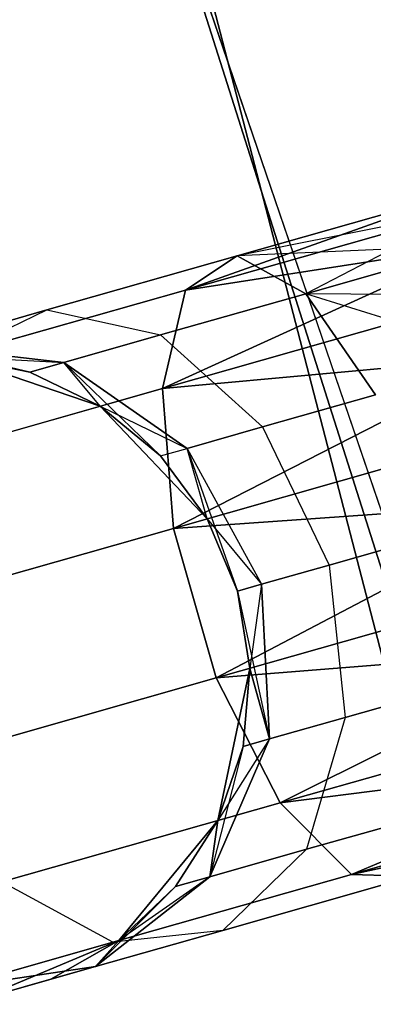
# Model space of a CAD drawing. Extents: x -91 to 91, y -91 to 262.
# Tile 421 of 480: x 58.44 to 59.53, y 15.53 to 18.56. Entities that reach past the tile are written whole.
import ezdxf

# ---------------------------------------------------------------- set-up
doc = ezdxf.new("R2010")
doc.units = 0
doc.header["$LTSCALE"] = 25.4
doc.layers.get('0').update_dxf_attribs({"linetype": 'CONTINUOUS'})

# ---------------------------------------------------------------- blocks, each defined once
blk = doc.blocks.new('ETE0_STL_1')
at = {"color": 0}
for p, q in [((59.8479, 16.1935, 159.5), (57.2222, 23.8667, 159.5)), ((57.2222, 23.8667, 169), (59.8479, 16.1935, 169)), ((57.2222, 23.8667, 169), (59.8479, 16.1935, 169)), ((59.8479, 16.1935, 159.5), (57.2222, 23.8667, 159.5)), ((57.7321, 22.6053, 330.5076), (60.1888, 14.8764, 330.5076)), ((60.1888, 14.8764, 321.0076), (57.7321, 22.6053, 321.0076)), ((60.1888, 14.8764, 321.0076), (57.7321, 22.6053, 321.0076)), ((57.7321, 22.6053, 330.5076), (60.1888, 14.8764, 330.5076)), ((60.8559, 11.5916, 327.5076), (58.8222, 19.4357, 327.5076)), ((58.8222, 19.4357, 328.5076), (60.8559, 11.5916, 328.5076)), ((60.8559, 11.5916, 327.5076), (58.8222, 19.4357, 327.5076)), ((58.8222, 19.4357, 328.5076), (60.8559, 11.5916, 328.5076)), ((58.9527, 17.7272, 319.8322), (59.8037, 18.0289, 319.8871)), ((58.9527, 17.7272, 319.8322), (59.8037, 18.0289, 319.8871)), ((59.8037, 18.0289, 170.1281), (58.9527, 17.7272, 170.183)), ((59.8037, 18.0289, 170.1281), (58.9527, 17.7272, 170.183)), ((59.1118, 17.8324, 320.2712), (59.8037, 18.0289, 319.8871)), ((59.1118, 17.8324, 320.2712), (59.8037, 18.0289, 320.1281)), ((59.1118, 17.8324, 320.2712), (59.8037, 18.0289, 319.8871)), ((59.1118, 17.8324, 320.2712), (59.8037, 18.0289, 320.1281)), ((59.8037, 18.0289, 169.8871), (59.1118, 17.8324, 169.744)), ((59.8037, 18.0289, 170.1281), (59.1118, 17.8324, 169.744)), ((59.8037, 18.0289, 170.1281), (59.1118, 17.8324, 169.744)), ((59.8037, 18.0289, 169.8871), (59.1118, 17.8324, 169.744)), ((58.9527, 17.7272, 319.8322), (59.8195, 17.9734, 319.653)), ((58.9527, 17.7272, 319.8322), (59.8195, 17.9734, 319.653)), ((59.8195, 17.9734, 170.3622), (58.9527, 17.7272, 170.183)), ((59.8195, 17.9734, 170.3622), (58.9527, 17.7272, 170.183)), ((59.8195, 17.9734, 320.3622), (59.1118, 17.8324, 320.2712)), ((59.8195, 17.9734, 320.3622), (59.1118, 17.8324, 320.2712)), ((59.8195, 17.9734, 169.653), (59.1118, 17.8324, 169.744)), ((59.8195, 17.9734, 169.653), (59.1118, 17.8324, 169.744)), ((59.8195, 17.9734, 169.653), (59.3229, 17.7159, 169.3306)), ((59.8195, 17.9734, 169.653), (59.3229, 17.7159, 169.3306)), ((58.8819, 17.4245, 319.4683), (59.8501, 17.8656, 319.4395)), ((58.8819, 17.4245, 319.4683), (59.8501, 17.8656, 319.4395)), ((59.8501, 17.8656, 170.5757), (58.8819, 17.4245, 170.5469)), ((59.8501, 17.8656, 170.5757), (58.8819, 17.4245, 170.5469)), ((58.9527, 17.7272, 319.8322), (59.8501, 17.8656, 319.4395)), ((58.9527, 17.7272, 319.8322), (59.8501, 17.8656, 319.4395)), ((59.8501, 17.8656, 170.5757), (58.9527, 17.7272, 170.183)), ((59.8501, 17.8656, 170.5757), (58.9527, 17.7272, 170.183)), ((59.8501, 17.8656, 320.5757), (59.1118, 17.8324, 320.2712)), ((59.8501, 17.8656, 320.5757), (59.1118, 17.8324, 320.2712)), ((59.3229, 17.7159, 320.6847), (59.8501, 17.8656, 320.5757)), ((59.3229, 17.7159, 320.6847), (59.8501, 17.8656, 320.5757)), ((59.8501, 17.8656, 169.4395), (59.3229, 17.7159, 169.3306)), ((59.8501, 17.8656, 169.4395), (59.3229, 17.7159, 169.3306)), ((58.5253, 17.6659, 320.6786), (59.1118, 17.8324, 320.2712)), ((58.5253, 17.6659, 320.6786), (59.1118, 17.8324, 320.2712)), ((59.1118, 17.8324, 169.744), (58.5253, 17.6659, 169.3366)), ((59.1118, 17.8324, 169.744), (58.5253, 17.6659, 169.3366)), ((58.9527, 17.7272, 319.8322), (59.1118, 17.8324, 320.2712)), ((58.9527, 17.7272, 319.8322), (59.1118, 17.8324, 320.2712)), ((59.1118, 17.8324, 169.744), (58.9527, 17.7272, 170.183)), ((59.1118, 17.8324, 169.744), (58.9527, 17.7272, 170.183)), ((59.1118, 17.8324, 320.2712), (59.3229, 17.7159, 320.6847)), ((59.1118, 17.8324, 320.2712), (59.3229, 17.7159, 320.6847)), ((59.3229, 17.7159, 169.3306), (59.1118, 17.8324, 169.744)), ((59.3229, 17.7159, 169.3306), (59.1118, 17.8324, 169.744)), ((58.2178, 17.5186, 320.3427), (58.9527, 17.7272, 319.8322)), ((58.2178, 17.5186, 320.3427), (58.9527, 17.7272, 319.8322)), ((58.9527, 17.7272, 170.183), (58.2178, 17.5186, 169.6726)), ((58.9527, 17.7272, 170.183), (58.2178, 17.5186, 169.6726)), ((58.876, 17.589, 320.9951), (59.3229, 17.7159, 320.6847)), ((58.876, 17.589, 320.9951), (59.3229, 17.7159, 320.6847)), ((59.3229, 17.7159, 169.3306), (58.876, 17.589, 169.0201)), ((59.3229, 17.7159, 169.3306), (58.876, 17.589, 169.0201)), ((58.8819, 17.4245, 319.4683), (58.9527, 17.7272, 319.8322)), ((58.8819, 17.4245, 319.4683), (58.9527, 17.7272, 319.8322)), ((58.9527, 17.7272, 170.183), (58.8819, 17.4245, 170.5469)), ((58.9527, 17.7272, 170.183), (58.8819, 17.4245, 170.5469)), ((58.8819, 17.4245, 319.4683), (59.8937, 17.7118, 319.2591)), ((58.8819, 17.4245, 319.4683), (59.8937, 17.7118, 319.2591)), ((59.8937, 17.7118, 170.7561), (58.8819, 17.4245, 170.5469)), ((59.8937, 17.7118, 170.7561), (58.8819, 17.4245, 170.5469)), ((59.5376, 17.4044, 320.9779), (59.3229, 17.7159, 320.6847)), ((59.9479, 17.5209, 320.8931), (59.3229, 17.7159, 320.6847)), ((59.5376, 17.4044, 320.9779), (59.3229, 17.7159, 320.6847)), ((59.9479, 17.5209, 320.8931), (59.3229, 17.7159, 320.6847)), ((59.8937, 17.7118, 320.7561), (59.3229, 17.7159, 320.6847)), ((59.8937, 17.7118, 320.7561), (59.3229, 17.7159, 320.6847)), ((59.3229, 17.7159, 169.3306), (59.5376, 17.4044, 169.0373)), ((59.8937, 17.7118, 169.2591), (59.3229, 17.7159, 169.3306)), ((59.8937, 17.7118, 169.2591), (59.3229, 17.7159, 169.3306)), ((59.3229, 17.7159, 169.3306), (59.5376, 17.4044, 169.0373)), ((58.1333, 17.5546, 321.2884), (58.5253, 17.6659, 320.6786)), ((58.1333, 17.5546, 321.2884), (58.5253, 17.6659, 320.6786)), ((58.5253, 17.6659, 169.3366), (58.1333, 17.5546, 168.7269)), ((58.5253, 17.6659, 169.3366), (58.1333, 17.5546, 168.7269)), ((58.2178, 17.5186, 320.3427), (58.5253, 17.6659, 320.6786)), ((58.2178, 17.5186, 320.3427), (58.5253, 17.6659, 320.6786)), ((58.2178, 17.5186, 169.6726), (58.5253, 17.6659, 169.3366)), ((58.2178, 17.5186, 169.6726), (58.5253, 17.6659, 169.3366)), ((58.5253, 17.6659, 320.6786), (58.876, 17.589, 320.9951)), ((58.5253, 17.6659, 320.6786), (58.876, 17.589, 320.9951)), ((58.5253, 17.6659, 169.3366), (58.876, 17.589, 169.0201)), ((58.5253, 17.6659, 169.3366), (58.876, 17.589, 169.0201)), ((58.5774, 17.5042, 321.4596), (58.876, 17.589, 320.9951)), ((58.5774, 17.5042, 321.4596), (58.876, 17.589, 320.9951)), ((58.876, 17.589, 169.0201), (58.5774, 17.5042, 168.5556)), ((58.876, 17.589, 169.0201), (58.5774, 17.5042, 168.5556)), ((58.876, 17.589, 320.9951), (59.1898, 17.3057, 321.2195)), ((58.876, 17.589, 320.9951), (59.1898, 17.3057, 321.2195)), ((58.876, 17.589, 169.0201), (59.1898, 17.3057, 168.7957)), ((58.876, 17.589, 169.0201), (59.1898, 17.3057, 168.7957)), ((58.5774, 17.5042, 321.4596), (58.1333, 17.5546, 321.2884)), ((58.5774, 17.5042, 321.4596), (58.1333, 17.5546, 321.2884)), ((58.4726, 17.4745, 168.0076), (58.1333, 17.5546, 168.7269)), ((58.1333, 17.5546, 168.7269), (58.5774, 17.5042, 168.5556)), ((58.4726, 17.4745, 168.0076), (58.1333, 17.5546, 168.7269)), ((58.1333, 17.5546, 168.7269), (58.5774, 17.5042, 168.5556)), ((58.6898, 17.37, 327.5076), (58.2366, 17.5239, 327.5076)), ((58.2366, 17.5239, 163.5076), (58.6898, 17.37, 163.5076)), ((58.4726, 17.4745, 322.0076), (58.2366, 17.5239, 327.5076)), ((58.6898, 17.37, 327.5076), (58.2366, 17.5239, 327.5076)), ((58.4726, 17.4745, 322.0076), (58.2366, 17.5239, 322.0076)), ((58.4726, 17.4745, 322.0076), (58.2366, 17.5239, 327.5076)), ((58.2366, 17.5239, 322.0076), (58.5774, 17.5042, 321.4596)), ((58.4726, 17.4745, 322.0076), (58.2366, 17.5239, 322.0076)), ((58.2366, 17.5239, 322.0076), (58.5774, 17.5042, 321.4596)), ((58.4726, 17.4745, 168.0076), (58.2366, 17.5239, 168.0076)), ((58.2366, 17.5239, 163.5076), (58.4726, 17.4745, 168.0076)), ((58.2366, 17.5239, 163.5076), (58.6898, 17.37, 163.5076)), ((58.4726, 17.4745, 168.0076), (58.2366, 17.5239, 168.0076)), ((58.2366, 17.5239, 163.5076), (58.4726, 17.4745, 168.0076)), ((58.8819, 17.4245, 319.4683), (59.9479, 17.5209, 319.1222)), ((58.8819, 17.4245, 319.4683), (59.9479, 17.5209, 319.1222)), ((59.9479, 17.5209, 170.8931), (58.8819, 17.4245, 170.5469)), ((59.9479, 17.5209, 170.8931), (58.8819, 17.4245, 170.5469)), ((58.9158, 16.9936, 319.2628), (59.9479, 17.5209, 319.1222)), ((58.9158, 16.9936, 319.2628), (59.9479, 17.5209, 319.1222)), ((59.9479, 17.5209, 170.8931), (58.9158, 16.9936, 170.7524)), ((59.9479, 17.5209, 170.8931), (58.9158, 16.9936, 170.7524)), ((58.4726, 17.4745, 322.0076), (58.5774, 17.5042, 321.4596)), ((58.4726, 17.4745, 322.0076), (58.5774, 17.5042, 321.4596)), ((58.5774, 17.5042, 168.5556), (58.4726, 17.4745, 168.0076)), ((58.5774, 17.5042, 168.5556), (58.4726, 17.4745, 168.0076)), ((58.5774, 17.5042, 321.4596), (58.9574, 17.2397, 321.5811)), ((58.6898, 17.37, 322.0076), (58.5774, 17.5042, 321.4596)), ((58.6898, 17.37, 322.0076), (58.5774, 17.5042, 321.4596)), ((58.5774, 17.5042, 321.4596), (58.9574, 17.2397, 321.5811)), ((58.9574, 17.2397, 168.4341), (58.5774, 17.5042, 168.5556)), ((58.8758, 17.2165, 168.0076), (58.5774, 17.5042, 168.5556)), ((58.9574, 17.2397, 168.4341), (58.5774, 17.5042, 168.5556)), ((58.8758, 17.2165, 168.0076), (58.5774, 17.5042, 168.5556)), ((58.6898, 17.37, 168.0076), (58.5774, 17.5042, 168.5556)), ((58.6898, 17.37, 168.0076), (58.5774, 17.5042, 168.5556)), ((58.6898, 17.37, 322.0076), (58.4726, 17.4745, 322.0076)), ((58.4726, 17.4745, 322.0076), (58.6898, 17.37, 327.5076)), ((58.4726, 17.4745, 322.0076), (58.6898, 17.37, 327.5076)), ((58.6898, 17.37, 322.0076), (58.4726, 17.4745, 322.0076)), ((58.6898, 17.37, 168.0076), (58.4726, 17.4745, 168.0076)), ((58.4726, 17.4745, 168.0076), (58.6898, 17.37, 163.5076)), ((58.4726, 17.4745, 168.0076), (58.6898, 17.37, 163.5076)), ((58.6898, 17.37, 168.0076), (58.4726, 17.4745, 168.0076)), ((58.0241, 17.1809, 320.0641), (58.8819, 17.4245, 319.4683)), ((58.0241, 17.1809, 320.0641), (58.8819, 17.4245, 319.4683)), ((58.8819, 17.4245, 170.5469), (58.0241, 17.1809, 169.9511)), ((58.8819, 17.4245, 170.5469), (58.0241, 17.1809, 169.9511)), ((58.9158, 16.9936, 319.2628), (58.8819, 17.4245, 319.4683)), ((58.9158, 16.9936, 319.2628), (58.8819, 17.4245, 319.4683)), ((58.8819, 17.4245, 170.5469), (58.9158, 16.9936, 170.7524)), ((58.8819, 17.4245, 170.5469), (58.9158, 16.9936, 170.7524)), ((59.1898, 17.3057, 321.2195), (59.5376, 17.4044, 320.9779)), ((59.1898, 17.3057, 321.2195), (59.5376, 17.4044, 320.9779)), ((59.5376, 17.4044, 169.0373), (59.1898, 17.3057, 168.7957)), ((59.5376, 17.4044, 169.0373), (59.1898, 17.3057, 168.7957)), ((59.0196, 17.023, 327.5076), (58.6898, 17.37, 327.5076)), ((58.6898, 17.37, 163.5076), (59.0196, 17.023, 163.5076)), ((58.8758, 17.2165, 322.0076), (58.6898, 17.37, 327.5076)), ((59.0196, 17.023, 327.5076), (58.6898, 17.37, 327.5076)), ((58.8758, 17.2165, 322.0076), (58.6898, 17.37, 322.0076)), ((58.6898, 17.37, 322.0076), (58.6898, 17.37, 327.5076)), ((58.8758, 17.2165, 322.0076), (58.6898, 17.37, 327.5076)), ((58.6898, 17.37, 322.0076), (58.6898, 17.37, 327.5076)), ((58.6898, 17.37, 322.0076), (58.9574, 17.2397, 321.5811)), ((58.6898, 17.37, 322.0076), (58.9574, 17.2397, 321.5811)), ((58.8758, 17.2165, 322.0076), (58.6898, 17.37, 322.0076)), ((58.8758, 17.2165, 168.0076), (58.6898, 17.37, 168.0076)), ((58.6898, 17.37, 163.5076), (58.8758, 17.2165, 168.0076)), ((58.6898, 17.37, 163.5076), (59.0196, 17.023, 163.5076)), ((58.6898, 17.37, 168.0076), (58.6898, 17.37, 163.5076)), ((58.6898, 17.37, 168.0076), (58.6898, 17.37, 163.5076)), ((58.8758, 17.2165, 168.0076), (58.6898, 17.37, 168.0076)), ((58.6898, 17.37, 163.5076), (58.8758, 17.2165, 168.0076)), ((58.9158, 16.9936, 319.2628), (60.0095, 17.3041, 319.0367)), ((58.9158, 16.9936, 319.2628), (60.0095, 17.3041, 319.0367)), ((60.0095, 17.3041, 170.9785), (58.9158, 16.9936, 170.7524)), ((60.0095, 17.3041, 170.9785), (58.9158, 16.9936, 170.7524)), ((58.9574, 17.2397, 321.5811), (59.1898, 17.3057, 321.2195)), ((58.9574, 17.2397, 321.5811), (59.1898, 17.3057, 321.2195)), ((59.1898, 17.3057, 168.7957), (58.9574, 17.2397, 168.4341)), ((59.1898, 17.3057, 168.7957), (58.9574, 17.2397, 168.4341)), ((59.1898, 17.3057, 321.2195), (59.3946, 16.8808, 321.3005)), ((59.1898, 17.3057, 321.2195), (59.3946, 16.8808, 321.3005)), ((59.1898, 17.3057, 168.7957), (59.3946, 16.8808, 168.7147)), ((59.1898, 17.3057, 168.7957), (59.3946, 16.8808, 168.7147)), ((58.8758, 17.2165, 322.0076), (58.9574, 17.2397, 321.5811)), ((58.8758, 17.2165, 322.0076), (58.9574, 17.2397, 321.5811)), ((58.8758, 17.2165, 168.0076), (58.9574, 17.2397, 168.4341)), ((58.8758, 17.2165, 168.0076), (58.9574, 17.2397, 168.4341)), ((59.0196, 17.023, 322.0076), (58.8758, 17.2165, 322.0076)), ((58.8758, 17.2165, 322.0076), (59.0196, 17.023, 327.5076)), ((58.8758, 17.2165, 322.0076), (59.0196, 17.023, 327.5076)), ((59.0196, 17.023, 322.0076), (58.8758, 17.2165, 322.0076)), ((59.0196, 17.023, 168.0076), (58.8758, 17.2165, 168.0076)), ((58.8758, 17.2165, 168.0076), (59.0196, 17.023, 163.5076)), ((58.8758, 17.2165, 168.0076), (59.0196, 17.023, 163.5076)), ((59.0196, 17.023, 168.0076), (58.8758, 17.2165, 168.0076)), ((59.0196, 17.023, 322.0076), (58.9574, 17.2397, 321.5811)), ((58.9574, 17.2397, 321.5811), (59.1861, 16.8215, 321.6249)), ((58.9574, 17.2397, 321.5811), (59.1861, 16.8215, 321.6249)), ((59.0196, 17.023, 322.0076), (58.9574, 17.2397, 321.5811)), ((59.0196, 17.023, 168.0076), (58.9574, 17.2397, 168.4341)), ((58.9574, 17.2397, 168.4341), (59.1129, 16.8008, 168.0076)), ((59.0196, 17.023, 168.0076), (58.9574, 17.2397, 168.4341)), ((58.9574, 17.2397, 168.4341), (59.1129, 16.8008, 168.0076)), ((58.9574, 17.2397, 168.4341), (59.1861, 16.8215, 168.3903)), ((58.9574, 17.2397, 168.4341), (59.1861, 16.8215, 168.3903)), ((58.9158, 16.9936, 319.2628), (60.0749, 17.0739, 319.0076)), ((58.9158, 16.9936, 319.2628), (60.0749, 17.0739, 319.0076)), ((60.0749, 17.0739, 171.0076), (58.9158, 16.9936, 170.7524)), ((60.0749, 17.0739, 171.0076), (58.9158, 16.9936, 170.7524)), ((59.0465, 16.5331, 319.2628), (60.0749, 17.0739, 319.0076)), ((59.0465, 16.5331, 319.2628), (60.0749, 17.0739, 319.0076)), ((60.0749, 17.0739, 171.0076), (59.0465, 16.5331, 170.7524)), ((60.0749, 17.0739, 171.0076), (59.0465, 16.5331, 170.7524)), ((59.1129, 16.8008, 327.5076), (59.0196, 17.023, 327.5076)), ((59.0196, 17.023, 163.5076), (59.1129, 16.8008, 163.5076)), ((59.1129, 16.8008, 322.0076), (59.0196, 17.023, 322.0076)), ((59.0196, 17.023, 322.0076), (59.0196, 17.023, 327.5076)), ((59.1129, 16.8008, 327.5076), (59.0196, 17.023, 327.5076)), ((59.0196, 17.023, 322.0076), (59.0196, 17.023, 327.5076)), ((59.0196, 17.023, 322.0076), (59.1861, 16.8215, 321.6249)), ((59.0196, 17.023, 322.0076), (59.1861, 16.8215, 321.6249)), ((59.1129, 16.8008, 322.0076), (59.0196, 17.023, 322.0076)), ((59.1129, 16.8008, 168.0076), (59.0196, 17.023, 168.0076)), ((59.0196, 17.023, 168.0076), (59.0196, 17.023, 163.5076)), ((59.0196, 17.023, 168.0076), (59.0196, 17.023, 163.5076)), ((59.1129, 16.8008, 168.0076), (59.0196, 17.023, 168.0076)), ((59.0196, 17.023, 163.5076), (59.1129, 16.8008, 163.5076)), ((57.9886, 16.7303, 319.9068), (58.9158, 16.9936, 319.2628)), ((57.9886, 16.7303, 319.9068), (58.9158, 16.9936, 319.2628)), ((58.9158, 16.9936, 170.7524), (57.9886, 16.7303, 170.1084)), ((58.9158, 16.9936, 170.7524), (57.9886, 16.7303, 170.1084)), ((59.0465, 16.5331, 319.2628), (58.9158, 16.9936, 319.2628)), ((59.0465, 16.5331, 319.2628), (58.9158, 16.9936, 319.2628)), ((58.9158, 16.9936, 170.7524), (59.0465, 16.5331, 170.7524)), ((58.9158, 16.9936, 170.7524), (59.0465, 16.5331, 170.7524)), ((59.7067, 16.9694, 321.0837), (59.3946, 16.8808, 321.3005)), ((59.7067, 16.9694, 321.0837), (59.3946, 16.8808, 321.3005)), ((59.3946, 16.8808, 168.7147), (59.7067, 16.9694, 168.9315)), ((59.3946, 16.8808, 168.7147), (59.7067, 16.9694, 168.9315)), ((59.3946, 16.8808, 321.3005), (59.1861, 16.8215, 321.6249)), ((59.3946, 16.8808, 321.3005), (59.1861, 16.8215, 321.6249)), ((59.1861, 16.8215, 168.3903), (59.3946, 16.8808, 168.7147)), ((59.1861, 16.8215, 168.3903), (59.3946, 16.8808, 168.7147)), ((59.3946, 16.8808, 321.3005), (59.4437, 16.4116, 321.2195)), ((59.3946, 16.8808, 321.3005), (59.4437, 16.4116, 321.2195)), ((59.3946, 16.8808, 168.7147), (59.4437, 16.4116, 168.7957)), ((59.3946, 16.8808, 168.7147), (59.4437, 16.4116, 168.7957)), ((59.0465, 16.5331, 319.2628), (60.1402, 16.8437, 319.0367)), ((59.0465, 16.5331, 319.2628), (60.1402, 16.8437, 319.0367)), ((60.1402, 16.8437, 170.9785), (59.0465, 16.5331, 170.7524)), ((60.1402, 16.8437, 170.9785), (59.0465, 16.5331, 170.7524)), ((59.1861, 16.8215, 321.6249), (59.1129, 16.8008, 322.0076)), ((59.1861, 16.8215, 321.6249), (59.1129, 16.8008, 322.0076)), ((59.1129, 16.8008, 168.0076), (59.1861, 16.8215, 168.3903)), ((59.1129, 16.8008, 168.0076), (59.1861, 16.8215, 168.3903)), ((59.1503, 16.5626, 327.5076), (59.1129, 16.8008, 327.5076)), ((59.1129, 16.8008, 163.5076), (59.1503, 16.5626, 163.5076)), ((59.1503, 16.5626, 322.0076), (59.1129, 16.8008, 322.0076)), ((59.1129, 16.8008, 322.0076), (59.1129, 16.8008, 327.5076)), ((59.1503, 16.5626, 327.5076), (59.1129, 16.8008, 327.5076)), ((59.1129, 16.8008, 322.0076), (59.1129, 16.8008, 327.5076)), ((59.1129, 16.8008, 322.0076), (59.2112, 16.3456, 321.5811)), ((59.1503, 16.5626, 322.0076), (59.1129, 16.8008, 322.0076)), ((59.1129, 16.8008, 322.0076), (59.2112, 16.3456, 321.5811)), ((59.1503, 16.5626, 168.0076), (59.1129, 16.8008, 168.0076)), ((59.1129, 16.8008, 168.0076), (59.1129, 16.8008, 163.5076)), ((59.1129, 16.8008, 168.0076), (59.1129, 16.8008, 163.5076)), ((59.1503, 16.5626, 168.0076), (59.1129, 16.8008, 168.0076)), ((59.1129, 16.8008, 163.5076), (59.1503, 16.5626, 163.5076)), ((59.1861, 16.8215, 168.3903), (59.1503, 16.5626, 168.0076)), ((59.1861, 16.8215, 168.3903), (59.1503, 16.5626, 168.0076)), ((59.2112, 16.3456, 321.5811), (59.1861, 16.8215, 321.6249)), ((59.2112, 16.3456, 321.5811), (59.1861, 16.8215, 321.6249)), ((59.1861, 16.8215, 168.3903), (59.2112, 16.3456, 168.4341)), ((59.1861, 16.8215, 168.3903), (59.2112, 16.3456, 168.4341)), ((59.0465, 16.5331, 319.2628), (60.2018, 16.6268, 319.1222)), ((59.0465, 16.5331, 319.2628), (60.2018, 16.6268, 319.1222)), ((60.2018, 16.6268, 170.8931), (59.0465, 16.5331, 170.7524)), ((60.2018, 16.6268, 170.8931), (59.0465, 16.5331, 170.7524)), ((59.2442, 16.1487, 319.4683), (60.2018, 16.6268, 319.1222)), ((59.2442, 16.1487, 319.4683), (60.2018, 16.6268, 319.1222)), ((60.2018, 16.6268, 170.8931), (59.2442, 16.1487, 170.5469)), ((60.2018, 16.6268, 170.8931), (59.2442, 16.1487, 170.5469)), ((59.0521, 16.0942, 327.5076), (59.1503, 16.5626, 327.5076)), ((59.1503, 16.5626, 163.5076), (59.0521, 16.0942, 163.5076)), ((59.0521, 16.0942, 327.5076), (59.1503, 16.5626, 327.5076)), ((59.1503, 16.5626, 163.5076), (59.0521, 16.0942, 163.5076)), ((59.1296, 16.3224, 322.0076), (59.1503, 16.5626, 327.5076)), ((59.1296, 16.3224, 322.0076), (59.1503, 16.5626, 327.5076)), ((59.1296, 16.3224, 322.0076), (59.1503, 16.5626, 322.0076)), ((59.1296, 16.3224, 322.0076), (59.1503, 16.5626, 322.0076)), ((59.1296, 16.3224, 168.0076), (59.1503, 16.5626, 168.0076)), ((59.1503, 16.5626, 163.5076), (59.1296, 16.3224, 168.0076)), ((59.1296, 16.3224, 168.0076), (59.1503, 16.5626, 168.0076)), ((59.1503, 16.5626, 163.5076), (59.1296, 16.3224, 168.0076)), ((59.1503, 16.5626, 322.0076), (59.1503, 16.5626, 327.5076)), ((59.1503, 16.5626, 322.0076), (59.1503, 16.5626, 327.5076)), ((59.1503, 16.5626, 322.0076), (59.2112, 16.3456, 321.5811)), ((59.1503, 16.5626, 322.0076), (59.2112, 16.3456, 321.5811)), ((59.2112, 16.3456, 168.4341), (59.1503, 16.5626, 168.0076)), ((59.2112, 16.3456, 168.4341), (59.1503, 16.5626, 168.0076)), ((59.1503, 16.5626, 168.0076), (59.1503, 16.5626, 163.5076)), ((59.1503, 16.5626, 168.0076), (59.1503, 16.5626, 163.5076)), ((58.1193, 16.2699, 319.9068), (59.0465, 16.5331, 319.2628)), ((58.1193, 16.2699, 319.9068), (59.0465, 16.5331, 319.2628)), ((59.0465, 16.5331, 170.7524), (58.1193, 16.2699, 170.1084)), ((59.0465, 16.5331, 170.7524), (58.1193, 16.2699, 170.1084)), ((59.2442, 16.1487, 319.4683), (59.0465, 16.5331, 319.2628)), ((59.2442, 16.1487, 319.4683), (59.0465, 16.5331, 319.2628)), ((59.0465, 16.5331, 170.7524), (59.2442, 16.1487, 170.5469)), ((59.0465, 16.5331, 170.7524), (59.2442, 16.1487, 170.5469)), ((59.4437, 16.4116, 321.2195), (59.7915, 16.5103, 320.9779)), ((59.4437, 16.4116, 321.2195), (59.7915, 16.5103, 320.9779)), ((59.7915, 16.5103, 169.0373), (59.4437, 16.4116, 168.7957)), ((59.7915, 16.5103, 169.0373), (59.4437, 16.4116, 168.7957)), ((59.2442, 16.1487, 319.4683), (60.256, 16.436, 319.2591)), ((59.2442, 16.1487, 319.4683), (60.256, 16.436, 319.2591)), ((60.256, 16.436, 170.7561), (59.2442, 16.1487, 170.5469)), ((60.256, 16.436, 170.7561), (59.2442, 16.1487, 170.5469)), ((59.2112, 16.3456, 321.5811), (59.4437, 16.4116, 321.2195)), ((59.2112, 16.3456, 321.5811), (59.4437, 16.4116, 321.2195)), ((59.4437, 16.4116, 168.7957), (59.2112, 16.3456, 168.4341)), ((59.4437, 16.4116, 168.7957), (59.2112, 16.3456, 168.4341)), ((59.4437, 16.4116, 321.2195), (59.3256, 16.0056, 320.9951)), ((59.4437, 16.4116, 321.2195), (59.3256, 16.0056, 320.9951)), ((59.4437, 16.4116, 168.7957), (59.3256, 16.0056, 169.0201)), ((59.4437, 16.4116, 168.7957), (59.3256, 16.0056, 169.0201)), ((59.027, 15.9209, 321.4596), (59.2112, 16.3456, 321.5811)), ((59.027, 15.9209, 321.4596), (59.2112, 16.3456, 321.5811)), ((59.2112, 16.3456, 168.4341), (59.027, 15.9209, 168.5556)), ((59.2112, 16.3456, 168.4341), (59.027, 15.9209, 168.5556)), ((59.2112, 16.3456, 168.4341), (59.0521, 16.0942, 168.0076)), ((59.2112, 16.3456, 168.4341), (59.0521, 16.0942, 168.0076)), ((59.1296, 16.3224, 322.0076), (59.2112, 16.3456, 321.5811)), ((59.1296, 16.3224, 322.0076), (59.2112, 16.3456, 321.5811)), ((59.2112, 16.3456, 168.4341), (59.1296, 16.3224, 168.0076)), ((59.2112, 16.3456, 168.4341), (59.1296, 16.3224, 168.0076)), ((59.1296, 16.3224, 322.0076), (59.027, 15.9209, 321.4596)), ((59.1296, 16.3224, 322.0076), (59.027, 15.9209, 321.4596)), ((59.0521, 16.0942, 322.0076), (59.1296, 16.3224, 322.0076)), ((59.1296, 16.3224, 322.0076), (59.0521, 16.0942, 327.5076)), ((59.1296, 16.3224, 322.0076), (59.0521, 16.0942, 327.5076)), ((59.0521, 16.0942, 322.0076), (59.1296, 16.3224, 322.0076)), ((59.0521, 16.0942, 168.0076), (59.1296, 16.3224, 168.0076)), ((59.1296, 16.3224, 168.0076), (59.0521, 16.0942, 163.5076)), ((59.1296, 16.3224, 168.0076), (59.0521, 16.0942, 163.5076)), ((59.0521, 16.0942, 168.0076), (59.1296, 16.3224, 168.0076)), ((59.2442, 16.1487, 319.4683), (60.2996, 16.2822, 319.4395)), ((59.2442, 16.1487, 319.4683), (60.2996, 16.2822, 319.4395)), ((60.2996, 16.2822, 170.5757), (59.2442, 16.1487, 170.5469)), ((60.2996, 16.2822, 170.5757), (59.2442, 16.1487, 170.5469)), ((59.4634, 15.9283, 319.8322), (60.2996, 16.2822, 319.4395)), ((59.4634, 15.9283, 319.8322), (60.2996, 16.2822, 319.4395)), ((60.2996, 16.2822, 170.5757), (59.4634, 15.9283, 170.183)), ((60.2996, 16.2822, 170.5757), (59.4634, 15.9283, 170.183)), ((59.4634, 15.9283, 319.8322), (60.3302, 16.1744, 319.653)), ((59.4634, 15.9283, 319.8322), (60.3302, 16.1744, 319.653)), ((60.3302, 16.1744, 170.3622), (59.4634, 15.9283, 170.183)), ((60.3302, 16.1744, 170.3622), (59.4634, 15.9283, 170.183)), ((58.3864, 15.9051, 320.0641), (59.2442, 16.1487, 319.4683)), ((58.3864, 15.9051, 320.0641), (59.2442, 16.1487, 319.4683)), ((59.2442, 16.1487, 170.5469), (58.3864, 15.9051, 169.9511)), ((59.2442, 16.1487, 170.5469), (58.3864, 15.9051, 169.9511)), ((59.4634, 15.9283, 319.8322), (59.2442, 16.1487, 319.4683)), ((59.4634, 15.9283, 319.8322), (59.2442, 16.1487, 319.4683)), ((59.2442, 16.1487, 170.5469), (59.4634, 15.9283, 170.183)), ((59.2442, 16.1487, 170.5469), (59.4634, 15.9283, 170.183)), ((59.3256, 16.0056, 320.9951), (59.7725, 16.1325, 320.6847)), ((59.3256, 16.0056, 320.9951), (59.7725, 16.1325, 320.6847)), ((59.7725, 16.1325, 169.3306), (59.3256, 16.0056, 169.0201)), ((59.7725, 16.1325, 169.3306), (59.3256, 16.0056, 169.0201)), ((59.4634, 15.9283, 319.8322), (60.346, 16.1189, 319.8871)), ((59.4634, 15.9283, 319.8322), (60.346, 16.1189, 319.8871)), ((60.346, 16.1189, 170.1281), (59.4634, 15.9283, 170.183)), ((60.346, 16.1189, 170.1281), (59.4634, 15.9283, 170.183)), ((58.7474, 15.725, 327.5076), (59.0521, 16.0942, 327.5076)), ((59.0521, 16.0942, 163.5076), (58.7474, 15.725, 163.5076)), ((58.7474, 15.725, 327.5076), (59.0521, 16.0942, 327.5076)), ((59.0521, 16.0942, 163.5076), (58.7474, 15.725, 163.5076)), ((58.9222, 15.8911, 322.0076), (59.0521, 16.0942, 327.5076)), ((58.9222, 15.8911, 322.0076), (59.0521, 16.0942, 322.0076)), ((58.9222, 15.8911, 322.0076), (59.0521, 16.0942, 327.5076)), ((58.9222, 15.8911, 322.0076), (59.0521, 16.0942, 322.0076)), ((58.9222, 15.8911, 168.0076), (59.0521, 16.0942, 168.0076)), ((59.0521, 16.0942, 163.5076), (58.9222, 15.8911, 168.0076)), ((58.9222, 15.8911, 168.0076), (59.0521, 16.0942, 168.0076)), ((59.0521, 16.0942, 163.5076), (58.9222, 15.8911, 168.0076)), ((59.0521, 16.0942, 322.0076), (59.027, 15.9209, 321.4596)), ((59.0521, 16.0942, 322.0076), (59.027, 15.9209, 321.4596)), ((59.027, 15.9209, 168.5556), (59.0521, 16.0942, 168.0076)), ((59.027, 15.9209, 168.5556), (59.0521, 16.0942, 168.0076)), ((59.0521, 16.0942, 322.0076), (59.0521, 16.0942, 327.5076)), ((59.0521, 16.0942, 322.0076), (59.0521, 16.0942, 327.5076)), ((59.0521, 16.0942, 168.0076), (59.0521, 16.0942, 163.5076)), ((59.0521, 16.0942, 168.0076), (59.0521, 16.0942, 163.5076)), ((59.027, 15.9209, 321.4596), (59.3256, 16.0056, 320.9951)), ((59.027, 15.9209, 321.4596), (59.3256, 16.0056, 320.9951)), ((59.3256, 16.0056, 169.0201), (59.027, 15.9209, 168.5556)), ((59.3256, 16.0056, 169.0201), (59.027, 15.9209, 168.5556)), ((59.3256, 16.0056, 320.9951), (59.0676, 15.7559, 320.6786)), ((59.3256, 16.0056, 320.9951), (59.0676, 15.7559, 320.6786)), ((59.3256, 16.0056, 169.0201), (59.0676, 15.7559, 169.3366)), ((59.3256, 16.0056, 169.0201), (59.0676, 15.7559, 169.3366)), ((58.6756, 15.6446, 321.2884), (59.027, 15.9209, 321.4596)), ((58.6756, 15.6446, 321.2884), (59.027, 15.9209, 321.4596)), ((59.027, 15.9209, 168.5556), (58.6756, 15.6446, 168.7269)), ((59.027, 15.9209, 168.5556), (58.6756, 15.6446, 168.7269)), ((58.7286, 15.7197, 320.3427), (59.4634, 15.9283, 319.8322)), ((58.7286, 15.7197, 320.3427), (59.4634, 15.9283, 319.8322)), ((59.4634, 15.9283, 170.183), (58.7286, 15.7197, 169.6726)), ((59.4634, 15.9283, 170.183), (58.7286, 15.7197, 169.6726)), ((59.027, 15.9209, 168.5556), (58.7474, 15.725, 168.0076)), ((59.027, 15.9209, 168.5556), (58.7474, 15.725, 168.0076)), ((58.9222, 15.8911, 322.0076), (59.027, 15.9209, 321.4596)), ((58.9222, 15.8911, 322.0076), (59.027, 15.9209, 321.4596)), ((59.027, 15.9209, 168.5556), (58.9222, 15.8911, 168.0076)), ((59.027, 15.9209, 168.5556), (58.9222, 15.8911, 168.0076)), ((59.0676, 15.7559, 320.6786), (59.6541, 15.9225, 320.2712)), ((59.0676, 15.7559, 320.6786), (59.6541, 15.9225, 320.2712)), ((59.6541, 15.9225, 169.744), (59.0676, 15.7559, 169.3366)), ((59.6541, 15.9225, 169.744), (59.0676, 15.7559, 169.3366)), ((59.6541, 15.9225, 320.2712), (59.4634, 15.9283, 319.8322)), ((59.6541, 15.9225, 320.2712), (59.4634, 15.9283, 319.8322)), ((59.4634, 15.9283, 170.183), (59.6541, 15.9225, 169.744)), ((59.4634, 15.9283, 170.183), (59.6541, 15.9225, 169.744)), ((58.7286, 15.7197, 320.3427), (58.3864, 15.9051, 320.0641)), ((58.7286, 15.7197, 320.3427), (58.3864, 15.9051, 320.0641)), ((58.7286, 15.7197, 169.6726), (58.3864, 15.9051, 169.9511)), ((58.7286, 15.7197, 169.6726), (58.3864, 15.9051, 169.9511)), ((58.9222, 15.8911, 322.0076), (58.6756, 15.6446, 321.2884)), ((58.9222, 15.8911, 322.0076), (58.6756, 15.6446, 321.2884)), ((58.7474, 15.725, 322.0076), (58.9222, 15.8911, 322.0076)), ((58.9222, 15.8911, 322.0076), (58.7474, 15.725, 327.5076)), ((58.9222, 15.8911, 322.0076), (58.7474, 15.725, 327.5076)), ((58.7474, 15.725, 322.0076), (58.9222, 15.8911, 322.0076)), ((58.7474, 15.725, 168.0076), (58.9222, 15.8911, 168.0076)), ((58.9222, 15.8911, 168.0076), (58.7474, 15.725, 163.5076)), ((58.9222, 15.8911, 168.0076), (58.7474, 15.725, 163.5076)), ((58.7474, 15.725, 168.0076), (58.9222, 15.8911, 168.0076)), ((58.6756, 15.6446, 321.2884), (59.0676, 15.7559, 320.6786)), ((58.6756, 15.6446, 321.2884), (59.0676, 15.7559, 320.6786)), ((59.0676, 15.7559, 169.3366), (58.6756, 15.6446, 168.7269)), ((59.0676, 15.7559, 169.3366), (58.6756, 15.6446, 168.7269)), ((59.0676, 15.7559, 320.6786), (58.7286, 15.7197, 320.3427)), ((59.0676, 15.7559, 320.6786), (58.7286, 15.7197, 320.3427)), ((59.0676, 15.7559, 169.3366), (58.7286, 15.7197, 169.6726)), ((59.0676, 15.7559, 169.3366), (58.7286, 15.7197, 169.6726)), ((58.2376, 15.5802, 321.1065), (58.7286, 15.7197, 320.3427)), ((58.2376, 15.5802, 321.1065), (58.7286, 15.7197, 320.3427)), ((58.7286, 15.7197, 169.6726), (58.2376, 15.5802, 168.9087)), ((58.7286, 15.7197, 169.6726), (58.2376, 15.5802, 168.9087)), ((58.3061, 15.5397, 327.5076), (58.7474, 15.725, 327.5076)), ((58.7474, 15.725, 163.5076), (58.3061, 15.5397, 163.5076)), ((58.3061, 15.5397, 327.5076), (58.7474, 15.725, 327.5076)), ((58.7474, 15.725, 163.5076), (58.3061, 15.5397, 163.5076)), ((58.538, 15.6056, 322.0076), (58.7474, 15.725, 327.5076)), ((58.538, 15.6056, 322.0076), (58.7474, 15.725, 322.0076)), ((58.538, 15.6056, 322.0076), (58.7474, 15.725, 327.5076)), ((58.538, 15.6056, 322.0076), (58.7474, 15.725, 322.0076)), ((58.538, 15.6056, 168.0076), (58.7474, 15.725, 168.0076)), ((58.7474, 15.725, 163.5076), (58.538, 15.6056, 168.0076)), ((58.538, 15.6056, 168.0076), (58.7474, 15.725, 168.0076)), ((58.7474, 15.725, 163.5076), (58.538, 15.6056, 168.0076)), ((58.7474, 15.725, 322.0076), (58.6756, 15.6446, 321.2884)), ((58.7474, 15.725, 322.0076), (58.6756, 15.6446, 321.2884)), ((58.6756, 15.6446, 168.7269), (58.7474, 15.725, 168.0076)), ((58.6756, 15.6446, 168.7269), (58.7474, 15.725, 168.0076)), ((58.7474, 15.725, 322.0076), (58.7474, 15.725, 327.5076)), ((58.7474, 15.725, 322.0076), (58.7474, 15.725, 327.5076)), ((58.7474, 15.725, 168.0076), (58.7474, 15.725, 163.5076)), ((58.7474, 15.725, 168.0076), (58.7474, 15.725, 163.5076)), ((58.2376, 15.5802, 321.1065), (58.6756, 15.6446, 321.2884)), ((58.2376, 15.5802, 321.1065), (58.6756, 15.6446, 321.2884)), ((58.6756, 15.6446, 168.7269), (58.2376, 15.5802, 168.9087)), ((58.6756, 15.6446, 168.7269), (58.2376, 15.5802, 168.9087)), ((58.3061, 15.5397, 322.0076), (58.6756, 15.6446, 321.2884)), ((58.3061, 15.5397, 322.0076), (58.6756, 15.6446, 321.2884)), ((58.6756, 15.6446, 168.7269), (58.3061, 15.5397, 168.0076)), ((58.6756, 15.6446, 168.7269), (58.3061, 15.5397, 168.0076)), ((58.538, 15.6056, 322.0076), (58.6756, 15.6446, 321.2884)), ((58.538, 15.6056, 322.0076), (58.6756, 15.6446, 321.2884)), ((58.6756, 15.6446, 168.7269), (58.538, 15.6056, 168.0076)), ((58.6756, 15.6446, 168.7269), (58.538, 15.6056, 168.0076)), ((58.538, 15.6056, 322.0076), (58.3061, 15.5397, 327.5076)), ((58.538, 15.6056, 322.0076), (58.3061, 15.5397, 327.5076)), ((58.538, 15.6056, 168.0076), (58.3061, 15.5397, 163.5076)), ((58.538, 15.6056, 168.0076), (58.3061, 15.5397, 163.5076))]:
    blk.add_line(p, q, dxfattribs=at)

msp = doc.modelspace()

# ---------------------------------------------------------------- block references
at = {"color": 253}
msp.add_blockref('ETE0_STL_1', (0, 0), dxfattribs=at)

doc.saveas('drawing.dxf')
